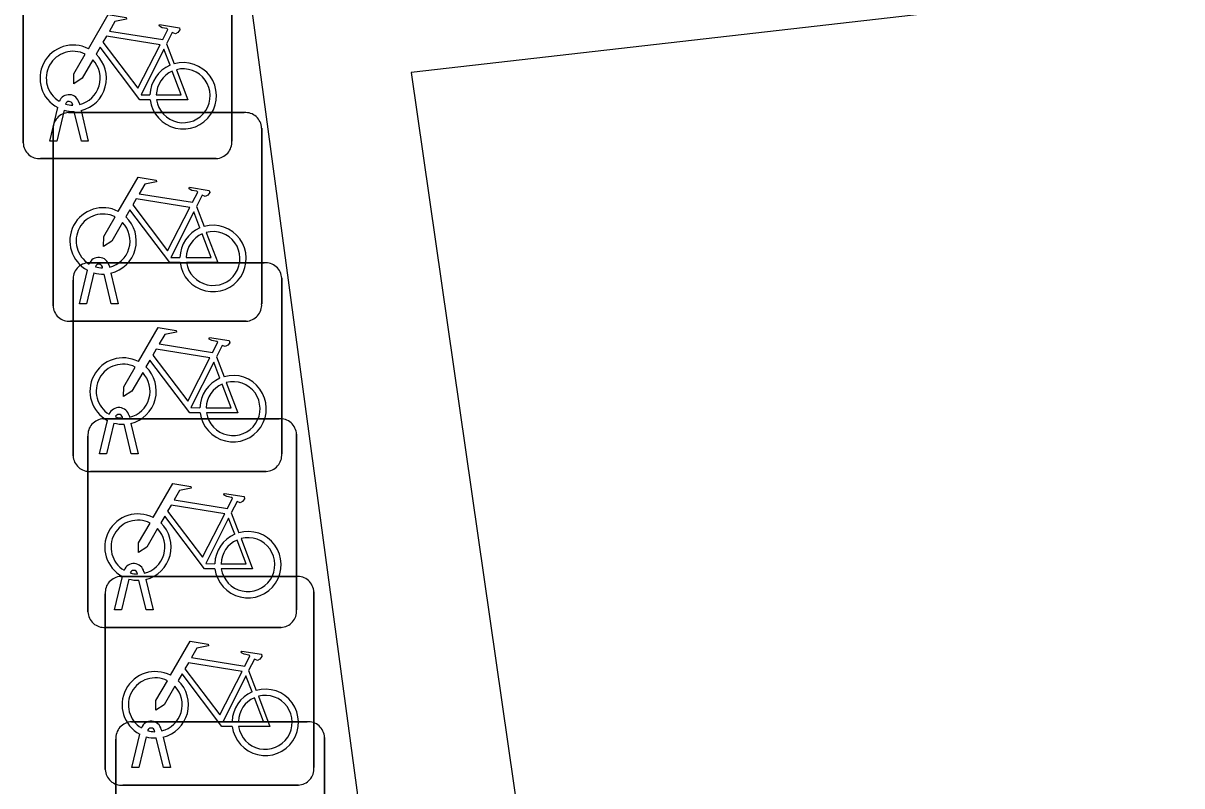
# Model space of a CAD drawing. Extents: x 162157 to 163165, y 378998 to 380775.
# Drawn here: x 162190.88 to 162196.43, y 379854.9 to 379858.55 of the extents above; entities that cross this region are included whole.
import ezdxf

# ---------------------------------------------------------------- set-up
doc = ezdxf.new("R2010")
doc.units = 0
for name, color, linetype in [('IMGEO_Fietsenrek', 7, 'Continuous'), ('IMGEO_Haag', 7, 'Continuous'), ('IMGEO_Voetpad_open', 7, 'Continuous')]:
    doc.layers.add(name, color=color, linetype=linetype)

msp = doc.modelspace()

# ---------------------------------------------------------------- linework, layer by layer
at = {"layer": 'IMGEO_Fietsenrek'}
for p, q in [((162191.8775, 379858.8301), (162191.8775, 379857.9892)), ((162191.8775, 379857.9892), (162191.8775, 379858.8301)), ((162190.8785, 379857.9799), (162190.8785, 379858.8208)), ((162190.8785, 379858.8208), (162190.8785, 379857.9799)), ((162191.5652, 379858.4542), (162191.6015, 379858.359)), ((162191.1159, 379858.1609), (162191.1149, 379858.1652)), ((162191.1466, 379858.1724), (162191.1484, 379858.1645)), ((162191.0055, 379857.9893), (162191.0438, 379858.1493)), ((162191.0742, 379858.1371), (162191.0389, 379857.9893)), ((162191.0959, 379858.1255), (162191.9368, 379858.1255)), ((162191.9368, 379858.1255), (162191.0959, 379858.1255)), ((162191.157, 379857.9893), (162191.1231, 379858.131)), ((162191.1554, 379858.1353), (162191.1904, 379857.9893)), ((162191.0215, 379857.2009), (162191.0215, 379858.0418)), ((162191.0215, 379858.0418), (162191.0215, 379857.2009)), ((162192.0205, 379858.0511), (162192.0205, 379857.2102)), ((162192.0205, 379857.2102), (162192.0205, 379858.0511)), ((162191.0389, 379857.9893), (162191.0055, 379857.9893)), ((162191.1904, 379857.9893), (162191.157, 379857.9893)), ((162191.8031, 379857.9055), (162190.9622, 379857.9055)), ((162190.9622, 379857.9055), (162191.8031, 379857.9055)), ((162191.7082, 379857.6752), (162191.7445, 379857.58)), ((162191.1919, 379857.4065), (162192.0328, 379857.4065)), ((162192.0328, 379857.4065), (162191.1919, 379857.4065)), ((162191.2589, 379857.3819), (162191.2579, 379857.3862)), ((162191.2896, 379857.3934), (162191.2914, 379857.3855)), ((162191.1485, 379857.2103), (162191.1868, 379857.3703)), ((162191.2172, 379857.3581), (162191.1819, 379857.2103)), ((162191.3, 379857.2103), (162191.2661, 379857.352)), ((162191.2984, 379857.3563), (162191.3334, 379857.2103)), ((162192.1165, 379857.3321), (162192.1165, 379856.4912)), ((162192.1165, 379856.4912), (162192.1165, 379857.3321)), ((162191.1175, 379856.4819), (162191.1175, 379857.3228)), ((162191.1175, 379857.3228), (162191.1175, 379856.4819)), ((162191.1819, 379857.2103), (162191.1485, 379857.2103)), ((162191.3334, 379857.2103), (162191.3, 379857.2103)), ((162191.9461, 379857.1265), (162191.1052, 379857.1265)), ((162191.1052, 379857.1265), (162191.9461, 379857.1265)), ((162191.8042, 379856.9562), (162191.8405, 379856.861)), ((162191.3549, 379856.6629), (162191.3539, 379856.6672)), ((162191.3856, 379856.6744), (162191.3874, 379856.6665)), ((162191.2445, 379856.4913), (162191.2828, 379856.6513)), ((162191.2629, 379856.6595), (162192.1038, 379856.6595)), ((162192.1038, 379856.6595), (162191.2629, 379856.6595)), ((162191.3132, 379856.6391), (162191.2779, 379856.4913)), ((162191.396, 379856.4913), (162191.3621, 379856.633)), ((162191.3944, 379856.6373), (162191.4294, 379856.4913)), ((162191.1885, 379855.7349), (162191.1885, 379856.5758)), ((162191.1885, 379856.5758), (162191.1885, 379855.7349)), ((162192.1875, 379856.5851), (162192.1875, 379855.7442)), ((162192.1875, 379855.7442), (162192.1875, 379856.5851)), ((162191.2779, 379856.4913), (162191.2445, 379856.4913)), ((162191.4294, 379856.4913), (162191.396, 379856.4913)), ((162192.0421, 379856.4075), (162191.2012, 379856.4075)), ((162191.2012, 379856.4075), (162192.0421, 379856.4075)), ((162191.8752, 379856.2092), (162191.9115, 379856.114)), ((162191.3155, 379855.7443), (162191.3538, 379855.9043)), ((162191.3459, 379855.9045), (162192.1868, 379855.9045)), ((162192.1868, 379855.9045), (162191.3459, 379855.9045)), ((162191.3842, 379855.8921), (162191.3489, 379855.7443)), ((162191.4259, 379855.9159), (162191.4249, 379855.9202)), ((162191.4566, 379855.9274), (162191.4584, 379855.9195)), ((162191.4654, 379855.8903), (162191.5004, 379855.7443)), ((162191.467, 379855.7443), (162191.4331, 379855.886)), ((162191.2715, 379854.9799), (162191.2715, 379855.8208)), ((162191.2715, 379855.8208), (162191.2715, 379854.9799)), ((162192.2705, 379855.8301), (162192.2705, 379854.9892)), ((162192.2705, 379854.9892), (162192.2705, 379855.8301)), ((162191.3489, 379855.7443), (162191.3155, 379855.7443)), ((162191.5004, 379855.7443), (162191.467, 379855.7443)), ((162192.1131, 379855.6605), (162191.2722, 379855.6605)), ((162191.2722, 379855.6605), (162192.1131, 379855.6605)), ((162191.9582, 379855.4542), (162191.9945, 379855.359)), ((162191.3969, 379855.2085), (162192.2378, 379855.2085)), ((162192.2378, 379855.2085), (162191.3969, 379855.2085)), ((162191.5396, 379855.1724), (162191.5414, 379855.1645)), ((162191.3225, 379854.2839), (162191.3225, 379855.1248)), ((162191.3225, 379855.1248), (162191.3225, 379854.2839)), ((162191.3985, 379854.9893), (162191.4368, 379855.1493)), ((162191.4672, 379855.1371), (162191.4319, 379854.9893)), ((162191.5089, 379855.1609), (162191.5079, 379855.1652)), ((162191.55, 379854.9893), (162191.5161, 379855.131)), ((162191.5484, 379855.1353), (162191.5834, 379854.9893)), ((162192.3215, 379855.1341), (162192.3215, 379854.2932)), ((162192.3215, 379854.2932), (162192.3215, 379855.1341)), ((162191.4319, 379854.9893), (162191.3985, 379854.9893)), ((162191.5834, 379854.9893), (162191.55, 379854.9893)), ((162192.1961, 379854.9055), (162191.3552, 379854.9055)), ((162191.3552, 379854.9055), (162192.1961, 379854.9055))]:
    msp.add_line(p, q, dxfattribs=at)
for points in [[(162191.1911, 379858.4312), (162191.2858, 379858.5947), (162191.372, 379858.5809), (162191.3737, 379858.5722), (162191.3176, 379858.5613), (162191.2914, 379858.516), (162191.5466, 379858.4752)], [(162191.5466, 379858.4752), (162191.5716, 379858.524), (162191.5665, 379858.528), (162191.5433, 379858.5317), (162191.5306, 379858.5392), (162191.5296, 379858.5423), (162191.5318, 379858.5469), (162191.6266, 379858.5318), (162191.6289, 379858.5215), (162191.6195, 379858.5091), (162191.6071, 379858.5027), (162191.5926, 379858.5089), (162191.5652, 379858.4542)], [(162191.5337, 379858.45), (162191.2769, 379858.491), (162191.2602, 379858.4622), (162191.4272, 379858.2419), (162191.5337, 379858.45)], [(162191.2118, 379858.3787), (162191.1602, 379858.2895), (162191.1203, 379858.2635), (162191.1215, 379858.311), (162191.176, 379858.4052)], [(162191.4868, 379858.1865), (162191.4371, 379858.1866), (162191.2464, 379858.4383), (162191.2274, 379858.4055)], [(162191.5817, 379858.352), (162191.5524, 379858.4288), (162191.443, 379858.2107), (162191.4857, 379858.2106)], [(162191.6122, 379858.3308), (162191.6672, 379858.1862), (162191.5171, 379858.1865)], [(162191.5157, 379858.2105), (162191.6356, 379858.2103), (162191.5924, 379858.3239)], [(162191.3341, 379857.6522), (162191.4288, 379857.8157), (162191.515, 379857.8019), (162191.5167, 379857.7932), (162191.4606, 379857.7823), (162191.4344, 379857.737), (162191.6896, 379857.6962)], [(162191.6896, 379857.6962), (162191.7146, 379857.745), (162191.7095, 379857.749), (162191.6863, 379857.7527), (162191.6736, 379857.7602), (162191.6726, 379857.7633), (162191.6748, 379857.7679), (162191.7696, 379857.7528), (162191.7719, 379857.7425), (162191.7625, 379857.7301), (162191.7501, 379857.7237), (162191.7356, 379857.7299), (162191.7082, 379857.6752)], [(162191.6767, 379857.671), (162191.4199, 379857.712), (162191.4032, 379857.6832), (162191.5702, 379857.4629), (162191.6767, 379857.671)], [(162191.3548, 379857.5997), (162191.3032, 379857.5105), (162191.2633, 379857.4845), (162191.2645, 379857.532), (162191.319, 379857.6262)], [(162191.6298, 379857.4075), (162191.5801, 379857.4076), (162191.3894, 379857.6593), (162191.3704, 379857.6265)], [(162191.7247, 379857.573), (162191.6954, 379857.6498), (162191.586, 379857.4317), (162191.6287, 379857.4316)], [(162191.6587, 379857.4315), (162191.7786, 379857.4313), (162191.7354, 379857.5449)], [(162191.7552, 379857.5518), (162191.8102, 379857.4072), (162191.6601, 379857.4075)], [(162191.4301, 379856.9332), (162191.5248, 379857.0967), (162191.611, 379857.0829), (162191.6127, 379857.0742), (162191.5566, 379857.0633), (162191.5304, 379857.018), (162191.7856, 379856.9772)], [(162191.7856, 379856.9772), (162191.8106, 379857.026), (162191.8055, 379857.03), (162191.7823, 379857.0337), (162191.7696, 379857.0412), (162191.7686, 379857.0443), (162191.7708, 379857.0489), (162191.8656, 379857.0338), (162191.8679, 379857.0235), (162191.8585, 379857.0111), (162191.8461, 379857.0047), (162191.8316, 379857.0109), (162191.8042, 379856.9562)], [(162191.7727, 379856.952), (162191.5159, 379856.993), (162191.4992, 379856.9642), (162191.6662, 379856.7439), (162191.7727, 379856.952)], [(162191.4508, 379856.8807), (162191.3992, 379856.7915), (162191.3593, 379856.7655), (162191.3605, 379856.813), (162191.415, 379856.9072)], [(162191.7258, 379856.6885), (162191.6761, 379856.6886), (162191.4854, 379856.9403), (162191.4664, 379856.9075)], [(162191.8207, 379856.854), (162191.7914, 379856.9308), (162191.682, 379856.7127), (162191.7247, 379856.7126)], [(162191.8512, 379856.8328), (162191.9062, 379856.6882), (162191.7561, 379856.6885)], [(162191.7547, 379856.7125), (162191.8746, 379856.7123), (162191.8314, 379856.8259)], [(162191.5011, 379856.1862), (162191.5958, 379856.3497), (162191.682, 379856.3359), (162191.6837, 379856.3272), (162191.6276, 379856.3163), (162191.6014, 379856.271), (162191.8566, 379856.2302)], [(162191.8566, 379856.2302), (162191.8816, 379856.279), (162191.8765, 379856.283), (162191.8533, 379856.2867), (162191.8406, 379856.2942), (162191.8396, 379856.2973), (162191.8418, 379856.3019), (162191.9366, 379856.2868), (162191.9389, 379856.2765), (162191.9295, 379856.2641), (162191.9171, 379856.2577), (162191.9026, 379856.2639), (162191.8752, 379856.2092)], [(162191.8437, 379856.205), (162191.5869, 379856.246), (162191.5702, 379856.2172), (162191.7372, 379855.9969), (162191.8437, 379856.205)], [(162191.7968, 379855.9415), (162191.7471, 379855.9416), (162191.5564, 379856.1933), (162191.5374, 379856.1605)], [(162191.8917, 379856.107), (162191.8624, 379856.1838), (162191.753, 379855.9657), (162191.7957, 379855.9656)], [(162191.5218, 379856.1337), (162191.4702, 379856.0445), (162191.4303, 379856.0185), (162191.4315, 379856.066), (162191.486, 379856.1602)], [(162191.8257, 379855.9655), (162191.9456, 379855.9653), (162191.9024, 379856.0789)], [(162191.9222, 379856.0858), (162191.9772, 379855.9412), (162191.8271, 379855.9415)], [(162191.5841, 379855.4312), (162191.6788, 379855.5947), (162191.765, 379855.5809), (162191.7667, 379855.5722), (162191.7106, 379855.5613), (162191.6844, 379855.516), (162191.9396, 379855.4752)], [(162191.9396, 379855.4752), (162191.9646, 379855.524), (162191.9595, 379855.528), (162191.9363, 379855.5317), (162191.9236, 379855.5392), (162191.9226, 379855.5423), (162191.9248, 379855.5469), (162192.0196, 379855.5318), (162192.0219, 379855.5215), (162192.0125, 379855.5091), (162192.0001, 379855.5027), (162191.9856, 379855.5089), (162191.9582, 379855.4542)], [(162191.9267, 379855.45), (162191.6699, 379855.491), (162191.6532, 379855.4622), (162191.8202, 379855.2419), (162191.9267, 379855.45)], [(162191.6048, 379855.3787), (162191.5532, 379855.2895), (162191.5133, 379855.2635), (162191.5145, 379855.311), (162191.569, 379855.4052)], [(162191.8798, 379855.1865), (162191.8301, 379855.1866), (162191.6394, 379855.4383), (162191.6204, 379855.4055)], [(162191.9747, 379855.352), (162191.9454, 379855.4288), (162191.836, 379855.2107), (162191.8787, 379855.2106)], [(162191.9087, 379855.2105), (162192.0286, 379855.2103), (162191.9854, 379855.3239)], [(162192.0052, 379855.3308), (162192.0602, 379855.1862), (162191.9101, 379855.1865)]]:
    msp.add_lwpolyline(points, dxfattribs=at)
for centre, radius, start, end in [((162191.1181, 379858.2899), 0.159, 62.6766, 242.1369), ((162191.1181, 379858.2899), 0.129, 63.3192, 238.903), ((162191.1181, 379858.2899), 0.159, 283.5766, 46.6042), ((162191.1181, 379858.2899), 0.129, 283.6043, 43.4302), ((162191.6447, 379858.2059), 0.159, 113.3408, 178.3217), ((162191.6447, 379858.2059), 0.159, 187.0065, 105.7708), ((162191.6447, 379858.2059), 0.129, 188.6715, 104.5883), ((162191.6447, 379858.2059), 0.129, 113.923, 177.9556), ((162191.0979, 379858.1613), 0.0499, 12.8025, 158.6934), ((162191.0979, 379858.1613), 0.0174, 12.8025, 163.4502), ((162191.1181, 379858.2899), 0.129, 253.415, 269.0204), ((162191.0992, 379858.0476), 0.0779, 92.4484, 184.2845), ((162191.0992, 379858.0476), 0.0779, 92.4484, 184.2845), ((162191.1181, 379858.2899), 0.159, 253.9967, 271.7867), ((162191.9426, 379858.0478), 0.0779, 2.4484, 94.2845), ((162191.9426, 379858.0478), 0.0779, 2.4484, 94.2845), ((162190.9564, 379857.9832), 0.0779, 182.4484, 274.2845), ((162190.9564, 379857.9832), 0.0779, 182.4484, 274.2845), ((162191.7998, 379857.9834), 0.0779, 272.4484, 4.2845), ((162191.7998, 379857.9834), 0.0779, 272.4484, 4.2845), ((162191.2611, 379857.5109), 0.159, 62.6766, 242.1369), ((162191.2611, 379857.5109), 0.129, 63.3192, 238.903), ((162191.2611, 379857.5109), 0.159, 283.5766, 46.6042), ((162191.2611, 379857.5109), 0.129, 283.6043, 43.4302), ((162191.7877, 379857.4269), 0.159, 113.3408, 178.3217), ((162191.7877, 379857.4269), 0.159, 187.0065, 105.7708), ((162191.7877, 379857.4269), 0.129, 188.6715, 104.5883), ((162191.7877, 379857.4269), 0.129, 113.923, 177.9556), ((162191.1952, 379857.3286), 0.0779, 92.4484, 184.2845), ((162191.1952, 379857.3286), 0.0779, 92.4484, 184.2845), ((162191.2409, 379857.3823), 0.0499, 12.8025, 158.6934), ((162191.2409, 379857.3823), 0.0174, 12.8025, 163.4502), ((162191.2611, 379857.5109), 0.129, 253.415, 269.0204), ((162192.0386, 379857.3288), 0.0779, 2.4484, 94.2845), ((162192.0386, 379857.3288), 0.0779, 2.4484, 94.2845), ((162191.2611, 379857.5109), 0.159, 253.9967, 271.7867), ((162191.0994, 379857.2042), 0.0779, 182.4484, 274.2845), ((162191.0994, 379857.2042), 0.0779, 182.4484, 274.2845), ((162191.9428, 379857.2044), 0.0779, 272.4484, 4.2845), ((162191.9428, 379857.2044), 0.0779, 272.4484, 4.2845), ((162191.3571, 379856.7919), 0.159, 62.6766, 242.1369), ((162191.3571, 379856.7919), 0.129, 63.3192, 238.903), ((162191.3571, 379856.7919), 0.159, 283.5766, 46.6042), ((162191.3571, 379856.7919), 0.129, 283.6043, 43.4302), ((162191.8837, 379856.7079), 0.159, 113.3408, 178.3217), ((162191.8837, 379856.7079), 0.159, 187.0065, 105.7708), ((162191.8837, 379856.7079), 0.129, 188.6715, 104.5883), ((162191.8837, 379856.7079), 0.129, 113.923, 177.9556), ((162191.3369, 379856.6633), 0.0499, 12.8025, 158.6934), ((162191.3369, 379856.6633), 0.0174, 12.8025, 163.4502), ((162191.3571, 379856.7919), 0.129, 253.415, 269.0204), ((162191.2662, 379856.5816), 0.0779, 92.4484, 184.2845), ((162191.2662, 379856.5816), 0.0779, 92.4484, 184.2845), ((162191.3571, 379856.7919), 0.159, 253.9967, 271.7867), ((162192.1096, 379856.5818), 0.0779, 2.4484, 94.2845), ((162192.1096, 379856.5818), 0.0779, 2.4484, 94.2845), ((162191.1954, 379856.4852), 0.0779, 182.4484, 274.2845), ((162191.1954, 379856.4852), 0.0779, 182.4484, 274.2845), ((162192.0388, 379856.4854), 0.0779, 272.4484, 4.2845), ((162192.0388, 379856.4854), 0.0779, 272.4484, 4.2845), ((162191.4281, 379856.0449), 0.159, 62.6766, 242.1369), ((162191.4281, 379856.0449), 0.129, 63.3192, 238.903), ((162191.4281, 379856.0449), 0.129, 283.6043, 43.4302), ((162191.4281, 379856.0449), 0.159, 283.5766, 46.6042), ((162191.9547, 379855.9609), 0.159, 187.0065, 105.7708), ((162191.9547, 379855.9609), 0.159, 113.3408, 178.3217), ((162191.9547, 379855.9609), 0.129, 113.923, 177.9556), ((162191.9547, 379855.9609), 0.129, 188.6715, 104.5883), ((162191.4079, 379855.9163), 0.0499, 12.8025, 158.6934), ((162191.3492, 379855.8266), 0.0779, 92.4484, 184.2845), ((162191.3492, 379855.8266), 0.0779, 92.4484, 184.2845), ((162191.4281, 379856.0449), 0.159, 253.9967, 271.7867), ((162191.4079, 379855.9163), 0.0174, 12.8025, 163.4502), ((162191.4281, 379856.0449), 0.129, 253.415, 269.0204), ((162192.1926, 379855.8268), 0.0779, 2.4484, 94.2845), ((162192.1926, 379855.8268), 0.0779, 2.4484, 94.2845), ((162191.2664, 379855.7382), 0.0779, 182.4484, 274.2845), ((162191.2664, 379855.7382), 0.0779, 182.4484, 274.2845), ((162192.1098, 379855.7384), 0.0779, 272.4484, 4.2845), ((162192.1098, 379855.7384), 0.0779, 272.4484, 4.2845), ((162191.5111, 379855.2899), 0.159, 62.6766, 242.1369), ((162191.5111, 379855.2899), 0.129, 63.3192, 238.903), ((162191.5111, 379855.2899), 0.159, 283.5766, 46.6042), ((162191.5111, 379855.2899), 0.129, 283.6043, 43.4302), ((162192.0377, 379855.2059), 0.159, 113.3408, 178.3217), ((162192.0377, 379855.2059), 0.159, 187.0065, 105.7708), ((162192.0377, 379855.2059), 0.129, 188.6715, 104.5883), ((162192.0377, 379855.2059), 0.129, 113.923, 177.9556), ((162191.4002, 379855.1306), 0.0779, 92.4484, 184.2845), ((162191.4002, 379855.1306), 0.0779, 92.4484, 184.2845), ((162191.4909, 379855.1613), 0.0499, 12.8025, 158.6934), ((162191.4909, 379855.1613), 0.0174, 12.8025, 163.4502), ((162192.2436, 379855.1308), 0.0779, 2.4484, 94.2845), ((162192.2436, 379855.1308), 0.0779, 2.4484, 94.2845), ((162191.5111, 379855.2899), 0.159, 253.9967, 271.7867), ((162191.5111, 379855.2899), 0.129, 253.415, 269.0204), ((162191.3494, 379854.9832), 0.0779, 182.4484, 274.2845), ((162191.3494, 379854.9832), 0.0779, 182.4484, 274.2845), ((162192.1928, 379854.9834), 0.0779, 272.4484, 4.2845), ((162192.1928, 379854.9834), 0.0779, 272.4484, 4.2845)]:
    msp.add_arc(centre, radius, start, end, dxfattribs=at)
at = {"layer": 'IMGEO_Haag'}
msp.add_lwpolyline([(162203.264, 379863.924), (162203.282, 379863.473), (162203.297, 379863.078), (162201.359, 379862.729), (162200.009, 379862.582), (162197.952, 379858.915), (162192.736, 379858.318), (162194.33, 379847.256), (162181.673, 379845.51), (162181.626, 379845.895)], dxfattribs=at)
at = {"layer": 'IMGEO_Voetpad_open'}
msp.add_lwpolyline([(162203.264, 379863.924), (162199.253, 379863.376), (162197.167, 379859.742), (162191.911, 379859.079), (162193.42, 379847.877), (162181.579, 379846.277)], dxfattribs=at)

doc.saveas('drawing.dxf')
